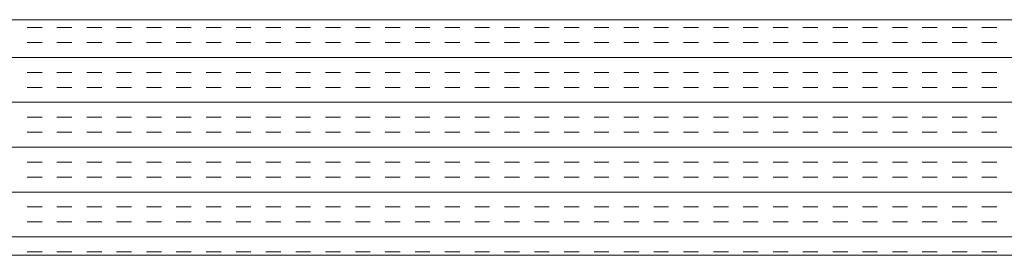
# Model space of a CAD drawing. Extents: x 3940905 to 4145695, y 925352 to 1109797.
# Tile 416 of 656: x 3986652 to 3986861, y 1102006 to 1102056. Entities that reach past the tile are written whole.
import ezdxf

# ---------------------------------------------------------------- set-up
doc = ezdxf.new("R2010")
doc.units = 0
doc.header["$LTSCALE"] = 750
doc.header["$MEASUREMENT"] = 0
doc.layers.add('CKD Equipments', color=252, linetype='CONTINUOUS', lineweight=0)

msp = doc.modelspace()

# ---------------------------------------------------------------- linework, layer by layer
at = {"layer": 'CKD Equipments'}
for p, q in [((3987264.8, 1102056.31), (3986446.8, 1102056.31)), ((3987214.8, 1102006.31), (3986496.8, 1102006.31))]:
    msp.add_line(p, q, dxfattribs=at)
at = {"layer": 'CKD Equipments', "color": 4, "linetype": 'Continuous'}
for p, q in [((3986656.49, 1102054.66), (3986653.31, 1102054.66)), ((3986662.84, 1102054.66), (3986659.66, 1102054.66)), ((3986669.19, 1102054.66), (3986666.01, 1102054.66)), ((3986675.54, 1102054.66), (3986672.36, 1102054.66)), ((3986681.89, 1102054.66), (3986678.71, 1102054.66)), ((3986688.24, 1102054.66), (3986685.06, 1102054.66)), ((3986694.59, 1102054.66), (3986691.41, 1102054.66)), ((3986700.94, 1102054.66), (3986697.76, 1102054.66)), ((3986707.29, 1102054.66), (3986704.11, 1102054.66)), ((3986713.64, 1102054.66), (3986710.46, 1102054.66)), ((3986719.99, 1102054.66), (3986716.81, 1102054.66)), ((3986726.34, 1102054.66), (3986723.16, 1102054.66)), ((3986732.69, 1102054.66), (3986729.51, 1102054.66)), ((3986739.04, 1102054.66), (3986735.86, 1102054.66)), ((3986745.39, 1102054.66), (3986742.21, 1102054.66)), ((3986751.74, 1102054.66), (3986748.56, 1102054.66)), ((3986758.09, 1102054.66), (3986754.91, 1102054.66)), ((3986764.44, 1102054.66), (3986761.26, 1102054.66)), ((3986770.79, 1102054.66), (3986767.61, 1102054.66)), ((3986777.14, 1102054.66), (3986773.96, 1102054.66)), ((3986783.49, 1102054.66), (3986780.31, 1102054.66)), ((3986789.84, 1102054.66), (3986786.66, 1102054.66)), ((3986796.19, 1102054.66), (3986793.01, 1102054.66)), ((3986802.54, 1102054.66), (3986799.36, 1102054.66)), ((3986808.89, 1102054.66), (3986805.71, 1102054.66)), ((3986815.24, 1102054.66), (3986812.06, 1102054.66)), ((3986821.59, 1102054.66), (3986818.41, 1102054.66)), ((3986827.94, 1102054.66), (3986824.76, 1102054.66)), ((3986834.29, 1102054.66), (3986831.11, 1102054.66)), ((3986840.64, 1102054.66), (3986837.46, 1102054.66)), ((3986846.99, 1102054.66), (3986843.81, 1102054.66)), ((3986853.34, 1102054.66), (3986850.16, 1102054.66)), ((3986859.69, 1102054.66), (3986856.51, 1102054.66)), ((3986656.49, 1102051.48), (3986653.31, 1102051.48)), ((3986662.84, 1102051.48), (3986659.66, 1102051.48)), ((3986669.19, 1102051.48), (3986666.01, 1102051.48)), ((3986675.54, 1102051.48), (3986672.36, 1102051.48)), ((3986681.89, 1102051.48), (3986678.71, 1102051.48)), ((3986688.24, 1102051.48), (3986685.06, 1102051.48)), ((3986694.59, 1102051.48), (3986691.41, 1102051.48)), ((3986700.94, 1102051.48), (3986697.76, 1102051.48)), ((3986707.29, 1102051.48), (3986704.11, 1102051.48)), ((3986713.64, 1102051.48), (3986710.46, 1102051.48)), ((3986719.99, 1102051.48), (3986716.81, 1102051.48)), ((3986726.34, 1102051.48), (3986723.16, 1102051.48)), ((3986732.69, 1102051.48), (3986729.51, 1102051.48)), ((3986739.04, 1102051.48), (3986735.86, 1102051.48)), ((3986745.39, 1102051.48), (3986742.21, 1102051.48)), ((3986751.74, 1102051.48), (3986748.56, 1102051.48)), ((3986758.09, 1102051.48), (3986754.91, 1102051.48)), ((3986764.44, 1102051.48), (3986761.26, 1102051.48)), ((3986770.79, 1102051.48), (3986767.61, 1102051.48)), ((3986777.14, 1102051.48), (3986773.96, 1102051.48)), ((3986783.49, 1102051.48), (3986780.31, 1102051.48)), ((3986789.84, 1102051.48), (3986786.66, 1102051.48)), ((3986796.19, 1102051.48), (3986793.01, 1102051.48)), ((3986802.54, 1102051.48), (3986799.36, 1102051.48)), ((3986808.89, 1102051.48), (3986805.71, 1102051.48)), ((3986815.24, 1102051.48), (3986812.06, 1102051.48)), ((3986821.59, 1102051.48), (3986818.41, 1102051.48)), ((3986827.94, 1102051.48), (3986824.76, 1102051.48)), ((3986834.29, 1102051.48), (3986831.11, 1102051.48)), ((3986840.64, 1102051.48), (3986837.46, 1102051.48)), ((3986846.99, 1102051.48), (3986843.81, 1102051.48)), ((3986853.34, 1102051.48), (3986850.16, 1102051.48)), ((3986859.69, 1102051.48), (3986856.51, 1102051.48)), ((3987264.8, 1102048.31), (3986446.8, 1102048.31)), ((3986656.49, 1102045.13), (3986653.31, 1102045.13)), ((3986662.84, 1102045.13), (3986659.66, 1102045.13)), ((3986669.19, 1102045.13), (3986666.01, 1102045.13)), ((3986675.54, 1102045.13), (3986672.36, 1102045.13)), ((3986681.89, 1102045.13), (3986678.71, 1102045.13)), ((3986688.24, 1102045.13), (3986685.06, 1102045.13)), ((3986694.59, 1102045.13), (3986691.41, 1102045.13)), ((3986700.94, 1102045.13), (3986697.76, 1102045.13)), ((3986707.29, 1102045.13), (3986704.11, 1102045.13)), ((3986713.64, 1102045.13), (3986710.46, 1102045.13)), ((3986719.99, 1102045.13), (3986716.81, 1102045.13)), ((3986726.34, 1102045.13), (3986723.16, 1102045.13)), ((3986732.69, 1102045.13), (3986729.51, 1102045.13)), ((3986739.04, 1102045.13), (3986735.86, 1102045.13)), ((3986745.39, 1102045.13), (3986742.21, 1102045.13)), ((3986751.74, 1102045.13), (3986748.56, 1102045.13)), ((3986758.09, 1102045.13), (3986754.91, 1102045.13)), ((3986764.44, 1102045.13), (3986761.26, 1102045.13)), ((3986770.79, 1102045.13), (3986767.61, 1102045.13)), ((3986777.14, 1102045.13), (3986773.96, 1102045.13)), ((3986783.49, 1102045.13), (3986780.31, 1102045.13)), ((3986789.84, 1102045.13), (3986786.66, 1102045.13)), ((3986796.19, 1102045.13), (3986793.01, 1102045.13)), ((3986802.54, 1102045.13), (3986799.36, 1102045.13)), ((3986808.89, 1102045.13), (3986805.71, 1102045.13)), ((3986815.24, 1102045.13), (3986812.06, 1102045.13)), ((3986821.59, 1102045.13), (3986818.41, 1102045.13)), ((3986827.94, 1102045.13), (3986824.76, 1102045.13)), ((3986834.29, 1102045.13), (3986831.11, 1102045.13)), ((3986840.64, 1102045.13), (3986837.46, 1102045.13)), ((3986846.99, 1102045.13), (3986843.81, 1102045.13)), ((3986853.34, 1102045.13), (3986850.16, 1102045.13)), ((3986859.69, 1102045.13), (3986856.51, 1102045.13)), ((3986656.49, 1102041.96), (3986653.31, 1102041.96)), ((3986662.84, 1102041.96), (3986659.66, 1102041.96)), ((3986669.19, 1102041.96), (3986666.01, 1102041.96)), ((3986675.54, 1102041.96), (3986672.36, 1102041.96)), ((3986681.89, 1102041.96), (3986678.71, 1102041.96)), ((3986688.24, 1102041.96), (3986685.06, 1102041.96)), ((3986694.59, 1102041.96), (3986691.41, 1102041.96)), ((3986700.94, 1102041.96), (3986697.76, 1102041.96)), ((3986707.29, 1102041.96), (3986704.11, 1102041.96)), ((3986713.64, 1102041.96), (3986710.46, 1102041.96)), ((3986719.99, 1102041.96), (3986716.81, 1102041.96)), ((3986726.34, 1102041.96), (3986723.16, 1102041.96)), ((3986732.69, 1102041.96), (3986729.51, 1102041.96)), ((3986739.04, 1102041.96), (3986735.86, 1102041.96)), ((3986745.39, 1102041.96), (3986742.21, 1102041.96)), ((3986751.74, 1102041.96), (3986748.56, 1102041.96)), ((3986758.09, 1102041.96), (3986754.91, 1102041.96)), ((3986764.44, 1102041.96), (3986761.26, 1102041.96)), ((3986770.79, 1102041.96), (3986767.61, 1102041.96)), ((3986777.14, 1102041.96), (3986773.96, 1102041.96)), ((3986783.49, 1102041.96), (3986780.31, 1102041.96)), ((3986789.84, 1102041.96), (3986786.66, 1102041.96)), ((3986796.19, 1102041.96), (3986793.01, 1102041.96)), ((3986802.54, 1102041.96), (3986799.36, 1102041.96)), ((3986808.89, 1102041.96), (3986805.71, 1102041.96)), ((3986815.24, 1102041.96), (3986812.06, 1102041.96)), ((3986821.59, 1102041.96), (3986818.41, 1102041.96)), ((3986827.94, 1102041.96), (3986824.76, 1102041.96)), ((3986834.29, 1102041.96), (3986831.11, 1102041.96)), ((3986840.64, 1102041.96), (3986837.46, 1102041.96)), ((3986846.99, 1102041.96), (3986843.81, 1102041.96)), ((3986853.34, 1102041.96), (3986850.16, 1102041.96)), ((3986859.69, 1102041.96), (3986856.51, 1102041.96)), ((3987264.8, 1102038.78), (3986446.8, 1102038.78)), ((3986656.49, 1102035.61), (3986653.31, 1102035.61)), ((3986662.84, 1102035.61), (3986659.66, 1102035.61)), ((3986669.19, 1102035.61), (3986666.01, 1102035.61)), ((3986675.54, 1102035.61), (3986672.36, 1102035.61)), ((3986681.89, 1102035.61), (3986678.71, 1102035.61)), ((3986688.24, 1102035.61), (3986685.06, 1102035.61)), ((3986694.59, 1102035.61), (3986691.41, 1102035.61)), ((3986700.94, 1102035.61), (3986697.76, 1102035.61)), ((3986707.29, 1102035.61), (3986704.11, 1102035.61)), ((3986713.64, 1102035.61), (3986710.46, 1102035.61)), ((3986719.99, 1102035.61), (3986716.81, 1102035.61)), ((3986726.34, 1102035.61), (3986723.16, 1102035.61)), ((3986732.69, 1102035.61), (3986729.51, 1102035.61)), ((3986739.04, 1102035.61), (3986735.86, 1102035.61)), ((3986745.39, 1102035.61), (3986742.21, 1102035.61)), ((3986751.74, 1102035.61), (3986748.56, 1102035.61)), ((3986758.09, 1102035.61), (3986754.91, 1102035.61)), ((3986764.44, 1102035.61), (3986761.26, 1102035.61)), ((3986770.79, 1102035.61), (3986767.61, 1102035.61)), ((3986777.14, 1102035.61), (3986773.96, 1102035.61)), ((3986783.49, 1102035.61), (3986780.31, 1102035.61)), ((3986789.84, 1102035.61), (3986786.66, 1102035.61)), ((3986796.19, 1102035.61), (3986793.01, 1102035.61)), ((3986802.54, 1102035.61), (3986799.36, 1102035.61)), ((3986808.89, 1102035.61), (3986805.71, 1102035.61)), ((3986815.24, 1102035.61), (3986812.06, 1102035.61)), ((3986821.59, 1102035.61), (3986818.41, 1102035.61)), ((3986827.94, 1102035.61), (3986824.76, 1102035.61)), ((3986834.29, 1102035.61), (3986831.11, 1102035.61)), ((3986840.64, 1102035.61), (3986837.46, 1102035.61)), ((3986846.99, 1102035.61), (3986843.81, 1102035.61)), ((3986853.34, 1102035.61), (3986850.16, 1102035.61)), ((3986859.69, 1102035.61), (3986856.51, 1102035.61)), ((3986656.49, 1102032.43), (3986653.31, 1102032.43)), ((3986662.84, 1102032.43), (3986659.66, 1102032.43)), ((3986669.19, 1102032.43), (3986666.01, 1102032.43)), ((3986675.54, 1102032.43), (3986672.36, 1102032.43)), ((3986681.89, 1102032.43), (3986678.71, 1102032.43)), ((3986688.24, 1102032.43), (3986685.06, 1102032.43)), ((3986694.59, 1102032.43), (3986691.41, 1102032.43)), ((3986700.94, 1102032.43), (3986697.76, 1102032.43)), ((3986707.29, 1102032.43), (3986704.11, 1102032.43)), ((3986713.64, 1102032.43), (3986710.46, 1102032.43)), ((3986719.99, 1102032.43), (3986716.81, 1102032.43)), ((3986726.34, 1102032.43), (3986723.16, 1102032.43)), ((3986732.69, 1102032.43), (3986729.51, 1102032.43)), ((3986739.04, 1102032.43), (3986735.86, 1102032.43)), ((3986745.39, 1102032.43), (3986742.21, 1102032.43)), ((3986751.74, 1102032.43), (3986748.56, 1102032.43)), ((3986758.09, 1102032.43), (3986754.91, 1102032.43)), ((3986764.44, 1102032.43), (3986761.26, 1102032.43)), ((3986770.79, 1102032.43), (3986767.61, 1102032.43)), ((3986777.14, 1102032.43), (3986773.96, 1102032.43)), ((3986783.49, 1102032.43), (3986780.31, 1102032.43)), ((3986789.84, 1102032.43), (3986786.66, 1102032.43)), ((3986796.19, 1102032.43), (3986793.01, 1102032.43)), ((3986802.54, 1102032.43), (3986799.36, 1102032.43)), ((3986808.89, 1102032.43), (3986805.71, 1102032.43)), ((3986815.24, 1102032.43), (3986812.06, 1102032.43)), ((3986821.59, 1102032.43), (3986818.41, 1102032.43)), ((3986827.94, 1102032.43), (3986824.76, 1102032.43)), ((3986834.29, 1102032.43), (3986831.11, 1102032.43)), ((3986840.64, 1102032.43), (3986837.46, 1102032.43)), ((3986846.99, 1102032.43), (3986843.81, 1102032.43)), ((3986853.34, 1102032.43), (3986850.16, 1102032.43)), ((3986859.69, 1102032.43), (3986856.51, 1102032.43)), ((3987264.8, 1102029.26), (3986446.8, 1102029.26)), ((3986656.49, 1102026.08), (3986653.31, 1102026.08)), ((3986662.84, 1102026.08), (3986659.66, 1102026.08)), ((3986669.19, 1102026.08), (3986666.01, 1102026.08)), ((3986675.54, 1102026.08), (3986672.36, 1102026.08)), ((3986681.89, 1102026.08), (3986678.71, 1102026.08)), ((3986688.24, 1102026.08), (3986685.06, 1102026.08)), ((3986694.59, 1102026.08), (3986691.41, 1102026.08)), ((3986700.94, 1102026.08), (3986697.76, 1102026.08)), ((3986707.29, 1102026.08), (3986704.11, 1102026.08)), ((3986713.64, 1102026.08), (3986710.46, 1102026.08)), ((3986719.99, 1102026.08), (3986716.81, 1102026.08)), ((3986726.34, 1102026.08), (3986723.16, 1102026.08)), ((3986732.69, 1102026.08), (3986729.51, 1102026.08)), ((3986739.04, 1102026.08), (3986735.86, 1102026.08)), ((3986745.39, 1102026.08), (3986742.21, 1102026.08)), ((3986751.74, 1102026.08), (3986748.56, 1102026.08)), ((3986758.09, 1102026.08), (3986754.91, 1102026.08)), ((3986764.44, 1102026.08), (3986761.26, 1102026.08)), ((3986770.79, 1102026.08), (3986767.61, 1102026.08)), ((3986777.14, 1102026.08), (3986773.96, 1102026.08)), ((3986783.49, 1102026.08), (3986780.31, 1102026.08)), ((3986789.84, 1102026.08), (3986786.66, 1102026.08)), ((3986796.19, 1102026.08), (3986793.01, 1102026.08)), ((3986802.54, 1102026.08), (3986799.36, 1102026.08)), ((3986808.89, 1102026.08), (3986805.71, 1102026.08)), ((3986815.24, 1102026.08), (3986812.06, 1102026.08)), ((3986821.59, 1102026.08), (3986818.41, 1102026.08)), ((3986827.94, 1102026.08), (3986824.76, 1102026.08)), ((3986834.29, 1102026.08), (3986831.11, 1102026.08)), ((3986840.64, 1102026.08), (3986837.46, 1102026.08)), ((3986846.99, 1102026.08), (3986843.81, 1102026.08)), ((3986853.34, 1102026.08), (3986850.16, 1102026.08)), ((3986859.69, 1102026.08), (3986856.51, 1102026.08)), ((3986656.49, 1102022.91), (3986653.31, 1102022.91)), ((3986662.84, 1102022.91), (3986659.66, 1102022.91)), ((3986669.19, 1102022.91), (3986666.01, 1102022.91)), ((3986675.54, 1102022.91), (3986672.36, 1102022.91)), ((3986681.89, 1102022.91), (3986678.71, 1102022.91)), ((3986688.24, 1102022.91), (3986685.06, 1102022.91)), ((3986694.59, 1102022.91), (3986691.41, 1102022.91)), ((3986700.94, 1102022.91), (3986697.76, 1102022.91)), ((3986707.29, 1102022.91), (3986704.11, 1102022.91)), ((3986713.64, 1102022.91), (3986710.46, 1102022.91)), ((3986719.99, 1102022.91), (3986716.81, 1102022.91)), ((3986726.34, 1102022.91), (3986723.16, 1102022.91)), ((3986732.69, 1102022.91), (3986729.51, 1102022.91)), ((3986739.04, 1102022.91), (3986735.86, 1102022.91)), ((3986745.39, 1102022.91), (3986742.21, 1102022.91)), ((3986751.74, 1102022.91), (3986748.56, 1102022.91)), ((3986758.09, 1102022.91), (3986754.91, 1102022.91)), ((3986764.44, 1102022.91), (3986761.26, 1102022.91)), ((3986770.79, 1102022.91), (3986767.61, 1102022.91)), ((3986777.14, 1102022.91), (3986773.96, 1102022.91)), ((3986783.49, 1102022.91), (3986780.31, 1102022.91)), ((3986789.84, 1102022.91), (3986786.66, 1102022.91)), ((3986796.19, 1102022.91), (3986793.01, 1102022.91)), ((3986802.54, 1102022.91), (3986799.36, 1102022.91)), ((3986808.89, 1102022.91), (3986805.71, 1102022.91)), ((3986815.24, 1102022.91), (3986812.06, 1102022.91)), ((3986821.59, 1102022.91), (3986818.41, 1102022.91)), ((3986827.94, 1102022.91), (3986824.76, 1102022.91)), ((3986834.29, 1102022.91), (3986831.11, 1102022.91)), ((3986840.64, 1102022.91), (3986837.46, 1102022.91)), ((3986846.99, 1102022.91), (3986843.81, 1102022.91)), ((3986853.34, 1102022.91), (3986850.16, 1102022.91)), ((3986859.69, 1102022.91), (3986856.51, 1102022.91)), ((3987264.8, 1102019.73), (3986446.8, 1102019.73)), ((3986656.49, 1102016.56), (3986653.31, 1102016.56)), ((3986662.84, 1102016.56), (3986659.66, 1102016.56)), ((3986669.19, 1102016.56), (3986666.01, 1102016.56)), ((3986675.54, 1102016.56), (3986672.36, 1102016.56)), ((3986681.89, 1102016.56), (3986678.71, 1102016.56)), ((3986688.24, 1102016.56), (3986685.06, 1102016.56)), ((3986694.59, 1102016.56), (3986691.41, 1102016.56)), ((3986700.94, 1102016.56), (3986697.76, 1102016.56)), ((3986707.29, 1102016.56), (3986704.11, 1102016.56)), ((3986713.64, 1102016.56), (3986710.46, 1102016.56)), ((3986719.99, 1102016.56), (3986716.81, 1102016.56)), ((3986726.34, 1102016.56), (3986723.16, 1102016.56)), ((3986732.69, 1102016.56), (3986729.51, 1102016.56)), ((3986739.04, 1102016.56), (3986735.86, 1102016.56)), ((3986745.39, 1102016.56), (3986742.21, 1102016.56)), ((3986751.74, 1102016.56), (3986748.56, 1102016.56)), ((3986758.09, 1102016.56), (3986754.91, 1102016.56)), ((3986764.44, 1102016.56), (3986761.26, 1102016.56)), ((3986770.79, 1102016.56), (3986767.61, 1102016.56)), ((3986777.14, 1102016.56), (3986773.96, 1102016.56)), ((3986783.49, 1102016.56), (3986780.31, 1102016.56)), ((3986789.84, 1102016.56), (3986786.66, 1102016.56)), ((3986796.19, 1102016.56), (3986793.01, 1102016.56)), ((3986802.54, 1102016.56), (3986799.36, 1102016.56)), ((3986808.89, 1102016.56), (3986805.71, 1102016.56)), ((3986815.24, 1102016.56), (3986812.06, 1102016.56)), ((3986821.59, 1102016.56), (3986818.41, 1102016.56)), ((3986827.94, 1102016.56), (3986824.76, 1102016.56)), ((3986834.29, 1102016.56), (3986831.11, 1102016.56)), ((3986840.64, 1102016.56), (3986837.46, 1102016.56)), ((3986846.99, 1102016.56), (3986843.81, 1102016.56)), ((3986853.34, 1102016.56), (3986850.16, 1102016.56)), ((3986859.69, 1102016.56), (3986856.51, 1102016.56)), ((3986656.49, 1102013.38), (3986653.31, 1102013.38)), ((3986662.84, 1102013.38), (3986659.66, 1102013.38)), ((3986669.19, 1102013.38), (3986666.01, 1102013.38)), ((3986675.54, 1102013.38), (3986672.36, 1102013.38)), ((3986681.89, 1102013.38), (3986678.71, 1102013.38)), ((3986688.24, 1102013.38), (3986685.06, 1102013.38)), ((3986694.59, 1102013.38), (3986691.41, 1102013.38)), ((3986700.94, 1102013.38), (3986697.76, 1102013.38)), ((3986707.29, 1102013.38), (3986704.11, 1102013.38)), ((3986713.64, 1102013.38), (3986710.46, 1102013.38)), ((3986719.99, 1102013.38), (3986716.81, 1102013.38)), ((3986726.34, 1102013.38), (3986723.16, 1102013.38)), ((3986732.69, 1102013.38), (3986729.51, 1102013.38)), ((3986739.04, 1102013.38), (3986735.86, 1102013.38)), ((3986745.39, 1102013.38), (3986742.21, 1102013.38)), ((3986751.74, 1102013.38), (3986748.56, 1102013.38)), ((3986758.09, 1102013.38), (3986754.91, 1102013.38)), ((3986764.44, 1102013.38), (3986761.26, 1102013.38)), ((3986770.79, 1102013.38), (3986767.61, 1102013.38)), ((3986777.14, 1102013.38), (3986773.96, 1102013.38)), ((3986783.49, 1102013.38), (3986780.31, 1102013.38)), ((3986789.84, 1102013.38), (3986786.66, 1102013.38)), ((3986796.19, 1102013.38), (3986793.01, 1102013.38)), ((3986802.54, 1102013.38), (3986799.36, 1102013.38)), ((3986808.89, 1102013.38), (3986805.71, 1102013.38)), ((3986815.24, 1102013.38), (3986812.06, 1102013.38)), ((3986821.59, 1102013.38), (3986818.41, 1102013.38)), ((3986827.94, 1102013.38), (3986824.76, 1102013.38)), ((3986834.29, 1102013.38), (3986831.11, 1102013.38)), ((3986840.64, 1102013.38), (3986837.46, 1102013.38)), ((3986846.99, 1102013.38), (3986843.81, 1102013.38)), ((3986853.34, 1102013.38), (3986850.16, 1102013.38)), ((3986859.69, 1102013.38), (3986856.51, 1102013.38)), ((3987264.8, 1102010.21), (3986446.8, 1102010.21)), ((3986656.49, 1102007.03), (3986653.31, 1102007.03)), ((3986662.84, 1102007.03), (3986659.66, 1102007.03)), ((3986669.19, 1102007.03), (3986666.01, 1102007.03)), ((3986675.54, 1102007.03), (3986672.36, 1102007.03)), ((3986681.89, 1102007.03), (3986678.71, 1102007.03)), ((3986688.24, 1102007.03), (3986685.06, 1102007.03)), ((3986694.59, 1102007.03), (3986691.41, 1102007.03)), ((3986700.94, 1102007.03), (3986697.76, 1102007.03)), ((3986707.29, 1102007.03), (3986704.11, 1102007.03)), ((3986713.64, 1102007.03), (3986710.46, 1102007.03)), ((3986719.99, 1102007.03), (3986716.81, 1102007.03)), ((3986726.34, 1102007.03), (3986723.16, 1102007.03)), ((3986732.69, 1102007.03), (3986729.51, 1102007.03)), ((3986739.04, 1102007.03), (3986735.86, 1102007.03)), ((3986745.39, 1102007.03), (3986742.21, 1102007.03)), ((3986751.74, 1102007.03), (3986748.56, 1102007.03)), ((3986758.09, 1102007.03), (3986754.91, 1102007.03)), ((3986764.44, 1102007.03), (3986761.26, 1102007.03)), ((3986770.79, 1102007.03), (3986767.61, 1102007.03)), ((3986777.14, 1102007.03), (3986773.96, 1102007.03)), ((3986783.49, 1102007.03), (3986780.31, 1102007.03)), ((3986789.84, 1102007.03), (3986786.66, 1102007.03)), ((3986796.19, 1102007.03), (3986793.01, 1102007.03)), ((3986802.54, 1102007.03), (3986799.36, 1102007.03)), ((3986808.89, 1102007.03), (3986805.71, 1102007.03)), ((3986815.24, 1102007.03), (3986812.06, 1102007.03)), ((3986821.59, 1102007.03), (3986818.41, 1102007.03)), ((3986827.94, 1102007.03), (3986824.76, 1102007.03)), ((3986834.29, 1102007.03), (3986831.11, 1102007.03)), ((3986840.64, 1102007.03), (3986837.46, 1102007.03)), ((3986846.99, 1102007.03), (3986843.81, 1102007.03)), ((3986853.34, 1102007.03), (3986850.16, 1102007.03)), ((3986859.69, 1102007.03), (3986856.51, 1102007.03))]:
    msp.add_line(p, q, dxfattribs=at)

doc.saveas('drawing.dxf')
